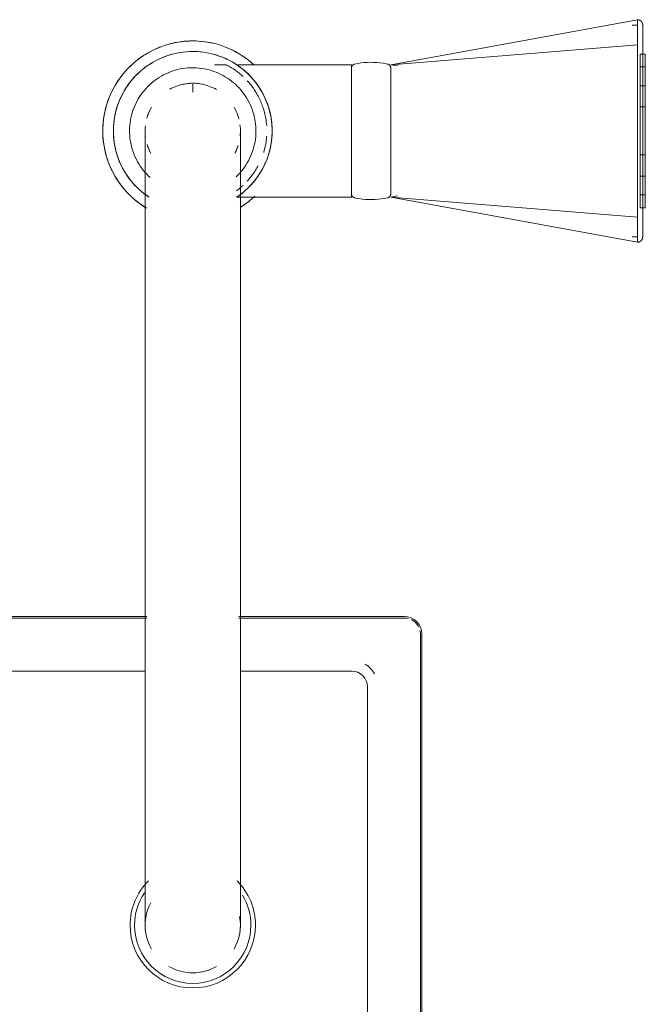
# Model space of a CAD drawing. Header units: millimetres. Extents: x -281 to 121694, y -16481 to 65128.
# Tile 938 of 1056: x 25757 to 25875, y 28605 to 28791. Entities that reach past the tile are written whole.
import ezdxf

# ---------------------------------------------------------------- set-up
doc = ezdxf.new("R2010")
doc.units = ezdxf.units.MM
for name, color, linetype, lineweight in [('A--L$01A__Algemeen', 7, 'Continuous', 5), ('A--L74__VasteSanitaireVoorz', 1, 'Continuous', 5), ('A--L82__LosseGebruikersInvent', 1, 'Continuous', 5)]:
    doc.layers.add(name, color=color, linetype=linetype, lineweight=lineweight)

# ---------------------------------------------------------------- blocks, each defined once
blk = doc.blocks.new('NLRS_82_FU_UN_spoekbak_gen_kad - spoelbak dxbxh 900x1200x957-V257-L_80_ 12')
at = {"layer": 'A--L$01A__Algemeen'}
for p, q in [((8.69, -149.05), (121.31, -149.05)), ((138.69, -149.05), (170, -149.05)), ((173.28, -152.32), (173.28, -492.32))]:
    blk.add_line(p, q, dxfattribs=at)
blk.add_arc((170, -152.32), 3.28, 360, 90, dxfattribs=at)
at = {"layer": 'A--L74__VasteSanitaireVoorz'}
for p, q in [((167.39, -44.82), (214, -36.32)), ((214, -41.04), (214, -36.32)), ((214, -37.32), (213, -37.32)), ((167.39, -44.82), (214, -41.04)), ((214, -73.61), (214, -41.04)), ((215.5, -42.82), (214.5, -42.82)), ((214.5, -42.82), (214.5, -71.82)), ((214.5, -42.82), (214.5, -71.82)), ((215.5, -71.82), (215.5, -42.82)), ((215.5, -71.82), (215.5, -42.82)), ((136.3, -44.82), (134.1, -44.82)), ((160, -44.82), (138.29, -44.82)), ((160, -69.82), (160, -44.82)), ((168.71, -45.05), (167.39, -44.82)), ((167.39, -45.25), (167.39, -69.4)), ((215.5, -45.24), (214.5, -45.24)), ((214.5, -45.24), (214.5, -69.41)), ((214.5, -45.24), (214.5, -69.41)), ((214.5, -69.41), (214.5, -45.24)), ((214.5, -69.41), (214.5, -45.24)), ((215.5, -69.41), (215.5, -45.24)), ((215.5, -69.41), (215.5, -45.24)), ((215.5, -45.24), (215.5, -69.41)), ((215.5, -45.24), (215.5, -69.41)), ((130, -48.49), (130, -49.97)), ((215.5, -48.79), (214.5, -48.79)), ((214.5, -48.79), (214.5, -65.85)), ((214.5, -48.79), (214.5, -65.85)), ((214.5, -65.85), (214.5, -48.79)), ((214.5, -65.85), (214.5, -48.79)), ((215.5, -65.85), (215.5, -48.79)), ((215.5, -65.85), (215.5, -48.79)), ((215.5, -48.79), (215.5, -65.85)), ((215.5, -48.79), (215.5, -65.85)), ((215.5, -52.79), (214.5, -52.79)), ((214.5, -52.79), (214.5, -61.86)), ((214.5, -52.79), (214.5, -61.86)), ((214.5, -61.86), (214.5, -52.79)), ((214.5, -61.86), (214.5, -52.79)), ((215.5, -61.86), (215.5, -52.79)), ((215.5, -61.86), (215.5, -52.79)), ((215.5, -52.79), (215.5, -61.86)), ((215.5, -52.79), (215.5, -61.86)), ((214, -59.18), (214, -55.47)), ((214.5, -61.86), (215.5, -61.86)), ((214.5, -65.85), (215.5, -65.85)), ((138.39, -69.82), (160, -69.82)), ((167.39, -69.82), (168.71, -69.6)), ((167.39, -69.82), (214, -78.33)), ((167.39, -69.82), (214, -73.61)), ((214.5, -69.41), (215.5, -69.41)), ((214.5, -71.82), (215.5, -71.82)), ((214, -78.33), (214, -73.61)), ((213, -77.33), (214, -77.33)), ((121, -87.32), (121, -177.32)), ((139, -177.32), (139, -87.32)), ((8.69, -149.32), (121.31, -149.32)), ((138.69, -149.32), (170, -149.32)), ((173, -152.32), (173, -492.32)), ((121, -159.32), (9, -159.32)), ((160, -159.32), (139, -159.32)), ((163, -482.32), (163, -162.32))]:
    blk.add_line(p, q, dxfattribs=at)
at = {"layer": 'A--L74__VasteSanitaireVoorz', "flags": 128}
for points in [[(214, -36.32), (214.04, -36.32), (214.08, -36.32), (214.12, -36.33), (214.16, -36.33), (214.2, -36.34), (214.24, -36.35), (214.28, -36.36), (214.31, -36.37), (214.35, -36.38), (214.39, -36.4), (214.43, -36.41), (214.46, -36.43), (214.5, -36.45), (214.53, -36.47), (214.56, -36.49), (214.6, -36.52), (214.63, -36.54), (214.66, -36.57), (214.69, -36.59), (214.72, -36.62), (214.74, -36.65), (214.77, -36.68), (214.8, -36.71), (214.82, -36.75), (214.84, -36.78), (214.86, -36.81), (214.88, -36.85), (214.9, -36.88), (214.92, -36.92), (214.93, -36.96), (214.95, -36.99), (214.96, -37.03), (214.97, -37.07), (214.98, -37.11), (214.99, -37.15), (214.99, -37.19), (215, -37.23), (215, -37.27), (215, -37.31), (215, -37.32)], [(215, -37.32), (215, -37.32), (215, -37.34), (215, -37.36), (215, -37.4), (215, -37.43)], [(215, -41.36), (215, -41.14), (215, -40.92), (215, -40.7), (215, -40.49), (215, -40.28), (215, -40.07), (215, -39.87), (215, -39.68), (215, -39.49), (215, -39.31), (215, -39.13), (215, -38.97), (215, -38.8), (215, -38.65), (215, -38.5), (215, -38.36), (215, -38.23), (215, -38.11), (215, -37.99), (215, -37.89), (215, -37.79), (215, -37.7), (215, -37.62), (215, -37.55), (215, -37.49), (215, -37.44), (215, -37.39), (215, -37.36), (215, -37.34), (215, -37.32), (215, -37.32)], [(215, -37.43), (215, -37.84), (215, -38.33), (215, -38.89), (215, -39.53), (215, -40.24), (215, -41.03), (215, -41.88), (215, -42.81), (215, -43.8), (215, -44.86), (215, -45.99), (215, -47.18), (215, -48.43), (215, -49.74), (215, -51.11), (215, -52.53), (215, -53.39)], [(130, -40.32), (129.32, -40.34), (128.64, -40.38), (127.96, -40.45), (127.29, -40.54), (126.62, -40.66), (125.96, -40.81), (125.3, -40.99), (124.65, -41.19), (124.01, -41.41), (123.38, -41.67), (122.76, -41.94), (122.15, -42.25), (121.55, -42.57), (120.97, -42.92), (120.4, -43.29), (119.85, -43.69), (119.31, -44.11), (118.79, -44.54), (118.29, -45), (117.8, -45.48), (117.34, -45.98), (116.9, -46.49), (116.47, -47.03), (116.07, -47.57), (115.69, -48.14), (115.34, -48.72), (115.01, -49.31), (114.7, -49.92), (114.41, -50.54), (114.16, -51.16), (113.92, -51.8), (113.71, -52.45), (113.53, -53.11), (113.38, -53.77), (113.25, -54.43), (113.15, -55.11), (113.07, -55.78), (113.02, -56.46), (113, -57.14), (113.01, -57.82), (113.04, -58.5), (113.1, -59.18), (113.19, -59.85), (113.3, -60.52), (113.44, -61.19), (113.61, -61.85), (113.81, -62.5), (114.03, -63.14), (114.27, -63.77), (114.54, -64.4), (114.84, -65.01), (115.16, -65.61), (115.5, -66.2), (115.87, -66.77), (116.26, -67.33), (116.67, -67.87), (117.1, -68.39), (117.55, -68.9), (118.03, -69.39), (118.52, -69.86), (119.03, -70.31), (119.56, -70.74), (120.1, -71.14), (120.66, -71.53), (121.24, -71.89)], [(141.48, -44.79), (140.97, -44.34), (140.44, -43.91), (139.9, -43.5), (139.34, -43.12), (138.76, -42.76), (138.17, -42.42), (137.57, -42.1), (136.96, -41.81), (136.33, -41.55), (135.69, -41.31), (135.05, -41.09), (134.4, -40.9), (133.74, -40.74), (133.07, -40.6), (132.4, -40.49), (131.72, -40.41), (131.05, -40.36), (130.37, -40.33), (130, -40.32)], [(130, -42.32), (129.4, -42.34), (128.8, -42.37), (128.2, -42.43), (127.61, -42.52), (127.02, -42.62), (126.43, -42.75), (125.85, -42.91), (125.28, -43.09), (124.72, -43.29), (124.16, -43.51), (123.61, -43.75), (123.07, -44.02), (122.55, -44.31), (122.03, -44.62), (121.53, -44.94), (121.04, -45.29), (120.57, -45.66), (120.11, -46.05), (119.67, -46.45), (119.24, -46.87), (118.83, -47.31), (118.44, -47.77), (118.07, -48.24), (117.71, -48.72), (117.38, -49.22), (117.06, -49.73), (116.77, -50.25), (116.5, -50.79), (116.25, -51.33), (116.02, -51.89), (115.81, -52.45), (115.63, -53.02), (115.47, -53.6), (115.33, -54.19), (115.22, -54.77), (115.13, -55.37), (115.06, -55.96), (115.02, -56.56), (115, -57.16), (115.01, -57.76), (115.04, -58.36), (115.09, -58.96), (115.17, -59.55), (115.27, -60.15), (115.39, -60.73), (115.54, -61.31), (115.71, -61.89), (115.91, -62.46), (116.12, -63.02), (116.36, -63.57), (116.62, -64.11), (116.9, -64.64), (117.21, -65.15), (117.53, -65.66), (117.87, -66.15), (118.24, -66.63), (118.62, -67.09), (119.02, -67.54), (119.43, -67.97), (119.87, -68.38), (120.32, -68.78), (120.78, -69.16), (121.27, -69.52), (121.76, -69.86)], [(138.47, -69.7), (138.96, -69.36), (139.43, -68.99), (139.89, -68.6), (140.33, -68.2), (140.76, -67.77), (141.17, -67.34), (141.56, -66.88), (141.93, -66.41), (142.29, -65.93), (142.62, -65.43), (142.94, -64.92), (143.23, -64.39), (143.5, -63.86), (143.75, -63.31), (143.98, -62.76), (144.19, -62.2), (144.37, -61.62), (144.53, -61.05), (144.67, -60.46), (144.78, -59.87), (144.87, -59.28), (144.94, -58.68), (144.98, -58.09), (145, -57.49), (144.99, -56.89), (144.96, -56.29), (144.91, -55.69), (144.83, -55.09), (144.73, -54.5), (144.61, -53.92), (144.46, -53.33), (144.29, -52.76), (144.09, -52.19), (143.88, -51.63), (143.64, -51.08), (143.38, -50.54), (143.1, -50.01), (142.79, -49.49), (142.47, -48.99), (142.13, -48.5), (141.76, -48.02), (141.38, -47.56), (140.98, -47.11), (140.57, -46.68), (140.13, -46.26), (139.68, -45.87), (139.22, -45.49), (138.73, -45.13), (138.24, -44.79), (137.73, -44.47), (137.21, -44.17), (136.68, -43.89), (136.14, -43.64), (135.59, -43.4), (135.02, -43.19), (134.46, -43), (133.88, -42.83), (133.3, -42.69), (132.71, -42.57), (132.12, -42.47), (131.52, -42.4), (130.92, -42.35), (130.32, -42.33), (130, -42.32)], [(215, -73.28), (215, -71.42), (215, -69.53), (215, -67.62), (215, -65.7), (215, -63.76), (215, -61.81), (215, -59.86), (215, -57.9), (215, -55.94), (215, -53.98), (215, -52.03), (215, -50.09), (215, -48.15), (215, -46.24), (215, -44.34), (215, -42.46), (215, -41.36)], [(160.59, -44.69), (161.18, -44.57), (161.78, -44.48), (162.37, -44.42), (162.97, -44.38), (163.57, -44.36), (164.17, -44.37), (164.77, -44.4), (165.37, -44.45), (165.96, -44.53), (166.55, -44.64), (166.8, -44.69)], [(130, -45.39), (129.52, -45.4), (129.05, -45.42), (128.57, -45.47), (128.1, -45.54), (127.63, -45.62), (127.16, -45.73), (126.7, -45.85), (126.24, -45.99), (125.79, -46.15), (125.35, -46.33), (124.92, -46.52), (124.49, -46.74), (124.07, -46.96), (123.66, -47.21), (123.26, -47.47), (122.87, -47.75), (122.49, -48.04), (122.13, -48.35), (121.78, -48.67), (121.44, -49.01), (121.11, -49.36), (120.8, -49.72), (120.5, -50.09), (120.22, -50.48), (119.95, -50.87), (119.7, -51.28), (119.47, -51.7), (119.25, -52.12), (119.06, -52.56), (118.87, -53), (118.71, -53.45), (118.56, -53.9), (118.44, -54.36), (118.33, -54.83), (118.24, -55.29), (118.16, -55.77), (118.11, -56.24), (118.08, -56.72), (118.06, -57.2), (118.07, -57.67), (118.09, -58.15), (118.13, -58.63), (118.19, -59.1), (118.28, -59.57), (118.37, -60.04), (118.49, -60.5), (118.63, -60.96), (118.78, -61.41), (118.95, -61.85), (119.14, -62.29), (119.35, -62.72), (119.58, -63.14), (119.82, -63.56), (120.07, -63.96), (120.35, -64.35), (120.64, -64.73), (120.94, -65.1), (121.26, -65.45), (121.59, -65.8), (121.94, -66.13)], [(138.22, -65.98), (138.56, -65.64), (138.89, -65.29), (139.2, -64.93), (139.5, -64.56), (139.78, -64.17), (140.05, -63.77), (140.3, -63.37), (140.53, -62.95), (140.75, -62.53), (140.94, -62.09), (141.13, -61.65), (141.29, -61.2), (141.44, -60.75), (141.56, -60.29), (141.67, -59.82), (141.76, -59.35), (141.84, -58.88), (141.89, -58.41), (141.92, -57.93), (141.94, -57.45), (141.93, -56.98), (141.91, -56.5), (141.87, -56.02), (141.81, -55.55), (141.72, -55.08), (141.63, -54.61), (141.51, -54.15), (141.37, -53.69), (141.22, -53.24), (141.05, -52.79), (140.86, -52.36), (140.65, -51.93), (140.42, -51.5), (140.18, -51.09), (139.93, -50.69), (139.65, -50.3), (139.36, -49.92), (139.06, -49.55), (138.74, -49.19), (138.41, -48.85), (138.06, -48.52), (137.71, -48.21), (137.33, -47.9), (136.95, -47.62), (136.56, -47.35), (136.15, -47.09), (135.74, -46.86), (135.32, -46.64), (134.89, -46.43), (134.45, -46.24), (134, -46.08), (133.55, -45.92), (133.09, -45.79), (132.62, -45.68), (132.16, -45.58), (131.68, -45.51), (131.21, -45.45), (130.73, -45.41), (130.26, -45.39), (130, -45.39)], [(160, -45.42), (160, -45.39), (160, -45.36), (160.01, -45.33), (160.01, -45.3), (160.01, -45.27), (160.02, -45.24), (160.03, -45.21), (160.04, -45.18), (160.05, -45.16), (160.06, -45.13), (160.07, -45.1), (160.08, -45.07), (160.1, -45.05), (160.11, -45.02), (160.13, -45), (160.15, -44.97), (160.17, -44.95), (160.19, -44.92), (160.21, -44.9), (160.23, -44.88), (160.25, -44.86), (160.27, -44.84), (160.3, -44.82), (160.32, -44.8), (160.34, -44.79), (160.37, -44.77), (160.4, -44.76), (160.42, -44.74), (160.45, -44.73), (160.48, -44.72), (160.51, -44.71), (160.53, -44.7), (160.56, -44.69), (160.59, -44.69)], [(160, -45.42), (160, -45.43), (160, -45.46), (160, -45.5), (160, -45.57), (160, -45.66), (160, -45.76), (160, -45.88), (160, -46.02), (160, -46.18), (160, -46.36), (160, -46.55), (160, -46.76), (160, -46.99), (160, -47.24), (160, -47.5), (160, -47.78), (160, -48.07), (160, -48.37), (160, -48.7), (160, -49.03), (160, -49.38), (160, -49.74), (160, -50.11), (160, -50.5), (160, -50.89), (160, -51.3), (160, -51.71), (160, -52.14), (160, -52.57), (160, -53.01), (160, -53.46), (160, -53.91), (160, -54.37), (160, -54.83), (160, -55.3), (160, -55.77), (160, -56.24), (160, -56.72), (160, -57.2), (160, -57.67), (160, -58.15), (160, -58.62), (160, -59.09), (160, -59.56), (160, -60.03), (160, -60.49), (160, -60.95), (160, -61.4), (160, -61.84), (160, -62.28), (160, -62.71), (160, -63.13), (160, -63.54), (160, -63.94), (160, -64.33), (160, -64.71), (160, -65.08), (160, -65.43), (160, -65.77), (160, -66.1), (160, -66.42), (160, -66.72), (160, -67), (160, -67.27), (160, -67.52), (160, -67.76), (160, -67.98), (160, -68.19), (160, -68.37), (160, -68.54), (160, -68.69), (160, -68.82), (160, -68.94), (160, -69.03), (160, -69.11), (160, -69.17), (160, -69.21), (160, -69.23), (160, -69.23)], [(160, -46.46), (160, -46.28), (160, -46.11), (160, -45.96), (160, -45.82), (160, -45.71), (160, -45.62), (160, -45.54), (160, -45.48), (160, -45.44), (160, -45.42), (160, -45.42)], [(166.8, -44.69), (166.83, -44.69), (166.86, -44.7), (166.88, -44.71), (166.91, -44.72), (166.94, -44.73), (166.97, -44.74), (166.99, -44.76), (167.02, -44.77), (167.05, -44.79), (167.07, -44.8), (167.1, -44.82), (167.12, -44.84), (167.14, -44.86), (167.16, -44.88), (167.18, -44.9), (167.21, -44.92), (167.22, -44.95), (167.24, -44.97), (167.26, -44.99), (167.28, -45.02), (167.29, -45.05), (167.31, -45.07), (167.32, -45.1), (167.33, -45.13), (167.34, -45.15), (167.35, -45.18), (167.36, -45.21), (167.37, -45.24), (167.38, -45.27), (167.38, -45.3), (167.39, -45.33), (167.39, -45.36), (167.39, -45.39), (167.39, -45.42)], [(167.39, -69.23), (167.39, -69.22), (167.39, -69.19), (167.39, -69.14), (167.39, -69.08), (167.39, -68.99), (167.39, -68.89), (167.39, -68.77), (167.39, -68.62), (167.39, -68.47), (167.39, -68.29), (167.39, -68.09), (167.39, -67.88), (167.39, -67.66), (167.39, -67.41), (167.39, -67.15), (167.39, -66.87), (167.39, -66.58), (167.39, -66.27), (167.39, -65.95), (167.39, -65.62), (167.39, -65.27), (167.39, -64.91), (167.39, -64.54), (167.39, -64.15), (167.39, -63.76), (167.39, -63.35), (167.39, -62.93), (167.39, -62.51), (167.39, -62.08), (167.39, -61.64), (167.39, -61.19), (167.39, -60.74), (167.39, -60.28), (167.39, -59.81), (167.39, -59.35), (167.39, -58.88), (167.39, -58.4), (167.39, -57.93), (167.39, -57.45), (167.39, -56.98), (167.39, -56.5), (167.39, -56.03), (167.39, -55.55), (167.39, -55.08), (167.39, -54.62), (167.39, -54.16), (167.39, -53.7), (167.39, -53.25), (167.39, -52.81), (167.39, -52.37), (167.39, -51.94), (167.39, -51.52), (167.39, -51.11), (167.39, -50.71), (167.39, -50.32), (167.39, -49.94), (167.39, -49.57), (167.39, -49.22), (167.39, -48.87), (167.39, -48.55), (167.39, -48.23), (167.39, -47.93), (167.39, -47.65), (167.39, -47.38), (167.39, -47.12), (167.39, -46.89), (167.39, -46.67), (167.39, -46.46), (167.39, -46.28), (167.39, -46.11), (167.39, -45.96), (167.39, -45.82), (167.39, -45.71), (167.39, -45.62), (167.39, -45.54), (167.39, -45.48), (167.39, -45.44), (167.39, -45.42), (167.39, -45.42)], [(167.39, -45.42), (167.39, -45.43), (167.39, -45.46), (167.39, -45.5), (167.39, -45.57), (167.39, -45.66), (167.39, -45.76), (167.39, -45.88), (167.39, -46.02), (167.39, -46.18), (167.39, -46.36)], [(125.67, -49.43), (125.99, -49.27), (126.32, -49.11), (126.65, -48.97), (126.99, -48.84), (127.33, -48.73), (127.67, -48.63), (128.02, -48.54), (128.37, -48.47), (128.73, -48.41), (129.09, -48.37), (129.45, -48.34), (129.81, -48.33), (130, -48.32)], [(130, -48.32), (130.36, -48.33), (130.72, -48.35), (131.08, -48.39), (131.43, -48.44), (131.79, -48.5), (132.14, -48.58), (132.49, -48.67), (132.83, -48.78), (133.17, -48.9), (133.5, -49.03), (133.83, -49.18), (134.16, -49.34), (134.47, -49.51)], [(215, -53.39), (215, -53.57), (215, -53.76), (215, -53.96), (215, -54.16), (215, -54.37), (215, -54.58), (215, -54.79), (215, -55.01), (215, -55.24), (215, -55.46), (215, -55.69), (215, -55.92), (215, -56.16), (215, -56.4), (215, -56.63), (215, -56.87), (215, -57.11), (215, -57.35), (215, -57.59), (215, -57.83), (215, -58.07), (215, -58.31), (215, -58.54), (215, -58.78), (215, -59.01), (215, -59.24), (215, -59.46), (215, -59.69), (215, -59.9), (215, -60.12), (215, -60.33), (215, -60.53), (215, -60.73), (215, -60.93), (215, -61.12), (215, -61.26)], [(121.32, -54.93), (121.43, -54.59), (121.54, -54.24)], [(138.51, -54.4), (138.62, -54.74), (138.72, -55.09)], [(121.08, -58.5), (121.04, -58.14), (121.01, -57.78), (121, -57.42), (121, -57.06), (121.02, -56.7), (121.05, -56.34)], [(121, -57.32), (121, -57.35), (121, -57.42), (121, -57.54), (121, -57.71), (121, -57.92), (121, -58.18), (121, -58.49), (121, -58.85), (121, -59.25), (121, -59.69), (121, -60.18), (121, -60.71), (121, -61.29), (121, -61.91), (121, -62.56), (121, -63.26), (121, -64), (121, -64.77), (121, -65.58), (121, -66.42), (121, -67.3), (121, -68.21), (121, -69.15), (121, -70.12), (121, -71.11), (121, -72.14), (121, -73.18), (121, -74.25), (121, -75.34), (121, -76.45), (121, -77.58), (121, -78.72), (121, -79.88), (121, -81.05), (121, -82.22), (121, -83.41), (121, -84.6), (121, -85.8), (121, -87), (121, -87.32)], [(138.92, -56.15), (138.96, -56.51), (138.99, -56.87), (139, -57.23), (139, -57.59), (138.98, -57.95), (138.95, -58.3)], [(139, -87.32), (139, -86.12), (139, -84.93), (139, -83.73), (139, -82.54), (139, -81.36), (139, -80.19), (139, -79.03), (139, -77.89), (139, -76.76), (139, -75.64), (139, -74.55), (139, -73.47), (139, -72.42), (139, -71.39), (139, -70.38), (139, -69.41), (139, -68.46), (139, -67.54), (139, -66.66), (139, -65.8), (139, -64.98), (139, -64.2), (139, -63.46), (139, -62.75), (139, -62.08), (139, -61.45), (139, -60.87), (139, -60.32), (139, -59.82), (139, -59.36), (139, -58.95), (139, -58.58), (139, -58.26), (139, -57.99), (139, -57.76), (139, -57.58), (139, -57.45), (139, -57.36), (139, -57.33)], [(121.9, -61.25), (121.75, -60.92), (121.61, -60.59), (121.49, -60.25), (121.38, -59.9)], [(138.57, -60.06), (138.46, -60.4), (138.33, -60.74), (138.18, -61.07), (138.03, -61.39)], [(215, -61.26), (215, -62.71), (215, -64.11), (215, -65.46), (215, -66.74), (215, -67.97), (215, -69.13), (215, -70.23), (215, -71.26), (215, -72.23), (215, -73.13), (215, -73.95), (215, -74.71), (215, -75.39), (215, -76), (215, -76.53), (215, -76.99), (215, -77.22)], [(160, -69.23), (160, -69.22), (160, -69.19), (160, -69.14), (160, -69.08), (160, -68.99), (160, -68.89), (160, -68.77), (160, -68.62), (160, -68.47), (160, -68.29)], [(167.39, -68.19), (167.39, -68.37), (167.39, -68.54), (167.39, -68.69), (167.39, -68.82), (167.39, -68.94), (167.39, -69.03), (167.39, -69.11), (167.39, -69.17), (167.39, -69.21), (167.39, -69.23), (167.39, -69.23)], [(139.03, -71.73), (139.6, -71.35), (140.15, -70.96), (140.69, -70.54), (141.21, -70.1), (141.71, -69.65)], [(160.59, -69.96), (160.57, -69.96), (160.54, -69.95), (160.51, -69.94), (160.48, -69.93), (160.45, -69.92), (160.42, -69.9), (160.4, -69.89), (160.37, -69.88), (160.35, -69.86), (160.32, -69.84), (160.3, -69.83), (160.27, -69.81), (160.25, -69.79), (160.23, -69.77), (160.21, -69.75), (160.19, -69.72), (160.17, -69.7), (160.15, -69.68), (160.13, -69.65), (160.12, -69.63), (160.1, -69.6), (160.09, -69.58), (160.07, -69.55), (160.06, -69.52), (160.05, -69.49), (160.04, -69.47), (160.03, -69.44), (160.02, -69.41), (160.02, -69.38), (160.01, -69.35), (160.01, -69.32), (160, -69.29), (160, -69.26), (160, -69.23)], [(166.8, -69.96), (166.21, -70.07), (165.61, -70.16), (165.02, -70.23), (164.42, -70.27), (163.82, -70.29), (163.22, -70.28), (162.62, -70.25), (162.02, -70.19), (161.43, -70.11), (160.84, -70.01), (160.59, -69.96)], [(167.39, -69.23), (167.39, -69.26), (167.39, -69.29), (167.39, -69.32), (167.38, -69.35), (167.38, -69.38), (167.37, -69.41), (167.36, -69.44), (167.35, -69.46), (167.34, -69.49), (167.33, -69.52), (167.32, -69.55), (167.31, -69.57), (167.29, -69.6), (167.28, -69.63), (167.26, -69.65), (167.24, -69.68), (167.23, -69.7), (167.21, -69.72), (167.19, -69.75), (167.17, -69.77), (167.14, -69.79), (167.12, -69.81), (167.1, -69.83), (167.07, -69.84), (167.05, -69.86), (167.02, -69.88), (167, -69.89), (166.97, -69.9), (166.94, -69.92), (166.91, -69.93), (166.89, -69.94), (166.86, -69.95), (166.83, -69.96), (166.8, -69.96)], [(215, -77.33), (215, -77.32), (215, -77.31), (215, -77.29), (215, -77.25), (215, -77.21), (215, -77.16), (215, -77.1), (215, -77.02), (215, -76.94), (215, -76.86), (215, -76.76), (215, -76.65), (215, -76.54), (215, -76.41), (215, -76.28), (215, -76.14), (215, -75.99), (215, -75.84), (215, -75.68), (215, -75.51), (215, -75.33), (215, -75.15), (215, -74.96), (215, -74.77), (215, -74.57), (215, -74.37), (215, -74.16), (215, -73.94), (215, -73.73), (215, -73.5), (215, -73.28)], [(215, -77.33), (215, -77.37), (215, -77.41), (214.99, -77.45), (214.99, -77.49), (214.98, -77.53), (214.97, -77.57), (214.96, -77.61), (214.95, -77.64), (214.94, -77.68), (214.92, -77.72), (214.9, -77.76), (214.89, -77.79), (214.87, -77.83), (214.85, -77.86), (214.83, -77.89), (214.8, -77.93), (214.78, -77.96), (214.75, -77.99), (214.72, -78.02), (214.7, -78.05), (214.67, -78.07), (214.64, -78.1), (214.61, -78.12), (214.57, -78.15), (214.54, -78.17), (214.51, -78.19), (214.47, -78.21), (214.44, -78.23), (214.4, -78.25), (214.36, -78.26), (214.32, -78.27), (214.29, -78.29), (214.25, -78.3), (214.21, -78.31), (214.17, -78.31), (214.13, -78.32), (214.09, -78.33), (214.05, -78.33), (214.01, -78.33), (214, -78.33)], [(215, -77.22), (215, -77.26), (215, -77.29), (215, -77.31), (215, -77.33), (215, -77.33)], [(121, -177.32), (121, -178.52), (121, -179.72), (121, -180.92), (121, -182.1), (121, -183.28), (121, -184.46), (121, -185.61), (121, -186.76), (121, -187.89), (121, -189.01), (121, -190.1), (121, -191.18), (121, -192.23), (121, -193.26), (121, -194.26), (121, -195.24), (121, -196.19), (121, -197.11), (121, -197.99), (121, -198.84), (121, -199.66), (121, -200.45), (121, -201.19), (121, -201.9), (121, -202.57), (121, -203.2), (121, -203.78), (121, -204.33), (121, -204.83), (121, -205.29), (121, -205.7), (121, -206.06), (121, -206.39), (121, -206.66), (121, -206.89), (121, -207.07), (121, -207.2), (121, -207.29), (121, -207.32)], [(139, -207.32), (139, -207.3), (139, -207.23), (139, -207.11), (139, -206.94), (139, -206.73), (139, -206.46), (139, -206.16), (139, -205.8), (139, -205.4), (139, -204.96), (139, -204.47), (139, -203.93), (139, -203.36), (139, -202.74), (139, -202.08), (139, -201.39), (139, -200.65), (139, -199.88), (139, -199.07), (139, -198.23), (139, -197.35), (139, -196.44), (139, -195.5), (139, -194.53), (139, -193.53), (139, -192.51), (139, -191.46), (139, -190.39), (139, -189.3), (139, -188.19), (139, -187.07), (139, -185.93), (139, -184.77), (139, -183.6), (139, -182.42), (139, -181.24), (139, -180.04), (139, -178.85), (139, -177.65), (139, -177.32)]]:
    blk.add_lwpolyline(points, dxfattribs=at)
at = {"layer": 'A--L74__VasteSanitaireVoorz'}
for centre, radius, start, end in [((130, -57.32), 17, 90, 104.9714), ((130, -57.32), 17, 75.0026, 90), ((130, -57.32), 17, 111.152, 238.6989), ((130, -57.32), 15, 90, 235.403), ((130, -57.32), 15, 82.7828, 90), ((130, -57.32), 17, 49.3307, 68.7456), ((130, -57.32), 15, 64.2332, 74.1694), ((130, -57.32), 15, 45.7612, 60.3702), ((130, -57.32), 9, 90, 101.5585), ((130, -57.32), 9, 90, 101.5585), ((130, -57.32), 9, 90, 101.5585), ((130, -57.32), 9, 78.4415, 90), ((130, -57.32), 9, 78.4415, 90), ((130, -57.32), 9, 78.4415, 90), ((130, -57.32), 15, 28.9705, 44.2753), ((130, -57.32), 15, 1.8316, 22.8028), ((130, -57.32), 9, 150, 161.5585), ((130, -57.32), 9, 150, 161.5585), ((130, -57.32), 9, 150, 161.5585), ((130, -57.32), 9, 18.4415, 30), ((130, -57.32), 9, 18.4415, 30), ((130, -57.32), 9, 18.4415, 30), ((130, -57.32), 15, 343.9594, 358.1699), ((130, -57.32), 9, 198.4415, 208.2372), ((130, -57.32), 9, 198.4415, 208.2372), ((130, -57.32), 9, 198.4415, 208.2372), ((130, -57.32), 9, 331.8368, 341.5585), ((130, -57.32), 9, 331.8368, 341.5585), ((130, -57.32), 9, 331.8368, 341.5585), ((130, -57.32), 15, 315.7259, 331.034), ((130, -57.32), 15, 305.1402, 314.2381), ((130, -57.32), 17, 301.8473, 310.6693), ((170, -152.32), 3, 77.1429, 90), ((170, -152.32), 3, 25.7143, 64.2857), ((170, -152.32), 3, 0, 12.8571), ((160, -162.32), 5, 30, 60), ((160, -162.32), 3, 0, 90), ((130, -207.32), 11.85, 135, 180), ((130, -207.32), 11.85, 360, 45), ((130, -207.32), 10.99, 146.2286, 180), ((130, -207.32), 10.99, 360, 30.9909), ((130, -207.32), 9, 151.7628, 210), ((130, -207.32), 9, 330, 10.5797), ((130, -207.32), 11.85, 180, 360), ((130, -207.32), 10.99, 180, 360), ((130, -207.32), 9, 350.8703, 360), ((130, -207.32), 9, 240.0008, 270), ((130, -207.32), 9, 240, 300), ((130, -207.32), 9, 270, 299.9992)]:
    blk.add_arc(centre, radius, start, end, dxfattribs=at)
for points, knots in [([(136.3, -44.82), (136.43, -44.89), (136.7, -45.02), (137.15, -45.29), (137.45, -45.47), (137.69, -45.62), (137.95, -45.8), (138.33, -46.07), (138.85, -46.47), (139.28, -46.84), (139.5, -47.04)], [0, 0, 0, 0, 0.0555556, 0.0833333, 0.0972222, 0.1111111, 0.125, 0.1388889, 0.1666667, 0.1944444, 0.1944444, 0.1944444, 0.1944444]), ([(138.29, -69.82), (138.37, -69.77), (138.57, -69.64), (138.94, -69.37), (139.19, -69.18), (139.39, -69.03), (139.61, -68.84), (139.94, -68.56), (140.39, -68.15), (140.95, -67.58), (141.51, -66.96), (142.05, -66.28), (142.75, -65.26), (143.4, -64.12), (143.96, -62.84), (144.33, -61.82), (144.62, -60.74), (144.91, -59.27), (145.03, -57.72), (144.97, -56.14), (144.79, -54.63), (144.36, -52.8), (143.7, -51.14), (143.08, -49.96), (142.58, -49.13), (142.04, -48.37), (141.51, -47.69), (140.95, -47.06), (140.39, -46.49), (139.94, -46.08), (139.61, -45.8), (139.39, -45.62), (139.18, -45.46), (138.94, -45.28), (138.57, -45.01), (138.37, -44.88), (138.29, -44.82)], [0, 0, 0, 0, 0.055556, 0.083333, 0.097222, 0.111111, 0.125, 0.138889, 0.166667, 0.194444, 0.222222, 0.25, 0.277778, 0.333333, 0.361111, 0.388889, 0.416667, 0.444444, 0.5, 0.527778, 0.555556, 0.611111, 0.666667, 0.694444, 0.722222, 0.75, 0.777778, 0.805556, 0.833333, 0.861111, 0.875, 0.888889, 0.902778, 0.916667, 0.944444, 1, 1, 1, 1]), ([(140.3, -47.85), (140.45, -48), (140.79, -48.39), (141.32, -49.06), (141.87, -49.88), (142.38, -50.77), (142.85, -51.73), (143.25, -52.76), (143.58, -53.85), (143.83, -55.03), (143.93, -55.88), (143.97, -56.35)], [0.2305109, 0.2305109, 0.2305109, 0.2305109, 0.25, 0.2777778, 0.3055556, 0.3333333, 0.3611111, 0.3888889, 0.4166667, 0.4444444, 0.4772922, 0.4772922, 0.4772922, 0.4772922]), ([(143.97, -58.3), (143.96, -58.37), (143.92, -58.84), (143.79, -59.88), (143.57, -60.82), (143.4, -61.37)], [0.52279602, 0.52279602, 0.52279602, 0.52279602, 0.52777778, 0.55555556, 0.59787915, 0.59787915, 0.59787915, 0.59787915]), ([(142.38, -63.87), (142.3, -64.02), (142.13, -64.32), (141.78, -64.9), (141.32, -65.58), (140.79, -66.26), (140.45, -66.65), (140.3, -66.8)], [0.6666667, 0.6666667, 0.6666667, 0.6666667, 0.6805556, 0.6944444, 0.7222222, 0.75, 0.7695525, 0.7695525, 0.7695525, 0.7695525])]:
    blk.add_open_spline(points, degree=3, knots=knots, dxfattribs=at)
blk.add_open_spline([(139.5, -67.61), (139.28, -67.81), (138.85, -68.18), (138.44, -68.5), (138.24, -68.64)], degree=3, dxfattribs=at)

msp = doc.modelspace()

# ---------------------------------------------------------------- block references
at = {"layer": 'A--L82__LosseGebruikersInvent'}
msp.add_blockref('NLRS_82_FU_UN_spoekbak_gen_kad - spoelbak dxbxh 900x1200x957-V257-L_80_ 12', (25659.36, 28827.32), dxfattribs=at)

doc.saveas('drawing.dxf')
